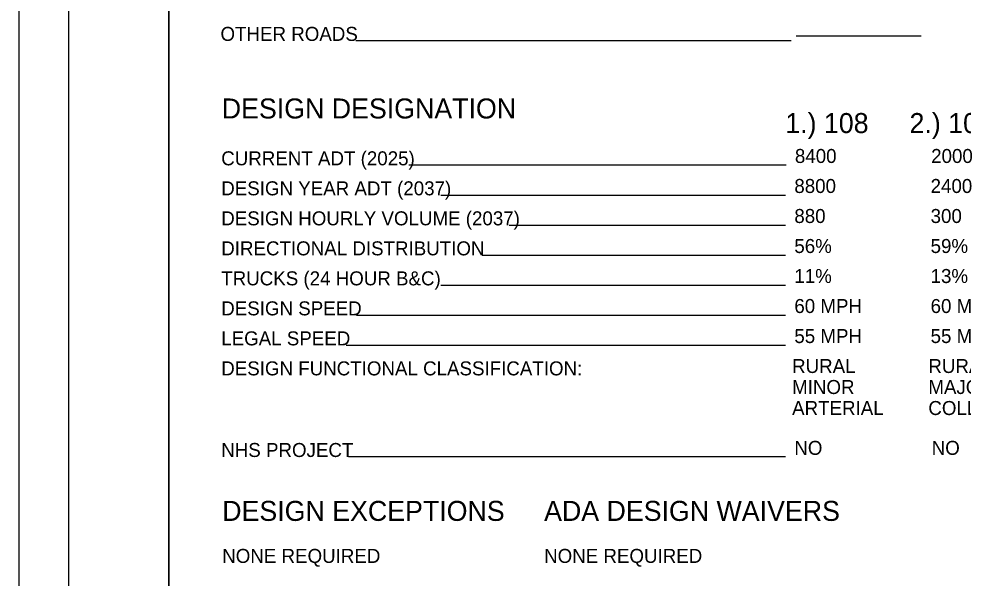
# Model space of a CAD drawing. Extents: x -6.2 to 37.4, y 0.2 to 22.2.
# Drawn here: x -0.42 to 9.02, y 5.8 to 11.39 of the extents above; entities that cross this region are included whole.
import ezdxf

# ---------------------------------------------------------------- set-up
doc = ezdxf.new("R2010")
doc.units = 0
for name, color, linetype in [('SH_Border', 7, 'Continuous'), ('SH_Cut_Line', 7, 'Continuous'), ('SH_Data', 7, 'Continuous'), ('SH_Text', 7, 'Continuous')]:
    doc.layers.add(name, color=color, linetype=linetype)

msp = doc.modelspace()

# ---------------------------------------------------------------- linework, layer by layer
at = {"layer": 'SH_Border'}
for points in [[(0.0809, 21.7074), (1.0809, 21.7074), (1.0809, 0.7074), (0.0809, 0.7074)], [(1.0809, 21.7074), (33.0809, 21.7074), (33.0809, 0.7074), (1.0809, 0.7074)]]:
    msp.add_lwpolyline(points, close=True, dxfattribs=at)
at = {"layer": 'SH_Cut_Line'}
msp.add_lwpolyline([(-0.4191, 0.2074), (33.5809, 0.2074), (33.5809, 22.2074), (-0.4191, 22.2074)], close=True, dxfattribs=at)
at = {"layer": 'SH_Data'}
for p, q in [((7.3019, 11.1692), (2.949, 11.1692)), ((8.6019, 11.2149), (7.3519, 11.2149)), ((7.2518, 9.9252), (3.4804, 9.9252)), ((7.2462, 9.6252), (3.7979, 9.6252)), ((7.2462, 9.3252), (4.4817, 9.3252)), ((7.2462, 9.0252), (4.213, 9.0252)), ((7.2462, 8.7252), (3.7979, 8.7252)), ((7.2462, 8.4252), (2.9553, 8.4252)), ((7.2462, 8.1252), (2.8515, 8.1252)), ((7.2462, 7.0092), (2.8763, 7.0092))]:
    msp.add_line(p, q, dxfattribs=at)

# ---------------------------------------------------------------- texts
for s, p in [('DESIGN DESIGNATION', (1.6094, 10.3936)), ('1.) 108', (7.2426, 10.2478)), ('2.) 109', (8.485, 10.2478))]:
    msp.add_text(s, height=0.2, dxfattribs=at).set_placement(p)
at = {"layer": 'SH_Text'}
for s, height, p in [('OTHER ROADS', 0.14, (1.5963, 11.1692)), ('CURRENT ADT (2025)', 0.14, (1.6038, 9.9252)), ('8400', 0.14, (7.3389, 9.9486)), ('2000', 0.14, (8.7011, 9.9486)), ('DESIGN YEAR ADT (2037)', 0.14, (1.6038, 9.6252)), ('8800', 0.14, (7.3333, 9.6486)), ('2400', 0.14, (8.6956, 9.6486)), ('DESIGN HOURLY VOLUME (2037)', 0.14, (1.6038, 9.3252)), ('880', 0.14, (7.3333, 9.3486)), ('300', 0.14, (8.6956, 9.3486)), ('DIRECTIONAL DISTRIBUTION', 0.14, (1.6038, 9.0252)), ('56%', 0.14, (7.3333, 9.0486)), ('59%', 0.14, (8.6956, 9.0486)), ('11%', 0.14, (7.3333, 8.7486)), ('13%', 0.14, (8.6956, 8.7486)), ('TRUCKS (24 HOUR B&C)', 0.14, (1.6038, 8.7252)), ('60 MPH', 0.14, (7.3333, 8.4486)), ('60 MPH', 0.14, (8.6956, 8.4486)), ('DESIGN SPEED', 0.14, (1.6038, 8.4252)), ('LEGAL SPEED', 0.14, (1.6038, 8.1252)), ('55 MPH', 0.14, (7.3333, 8.1486)), ('55 MPH', 0.14, (8.6956, 8.1486)), ('DESIGN FUNCTIONAL CLASSIFICATION:', 0.14, (1.6038, 7.8252)), ('RURAL', 0.14, (7.3109, 7.8489)), ('RURAL', 0.14, (8.6732, 7.8489)), ('MINOR', 0.14, (7.3109, 7.6389)), ('MAJOR', 0.14, (8.6732, 7.6389)), ('ARTERIAL', 0.14, (7.3109, 7.4289)), ('COLLECTOR', 0.14, (8.6732, 7.4289)), ('NHS PROJECT', 0.14, (1.6038, 7.0092)), ('NO', 0.14, (7.3333, 7.0305)), ('NO', 0.14, (8.7065, 7.0305)), ('DESIGN EXCEPTIONS', 0.2, (1.6137, 6.3704)), ('ADA DESIGN WAIVERS', 0.2, (4.8317, 6.3704)), ('NONE REQUIRED', 0.14, (1.6137, 5.9504)), ('NONE REQUIRED', 0.14, (4.8317, 5.9504))]:
    msp.add_text(s, height=height, dxfattribs=at).set_placement(p)

doc.saveas('drawing.dxf')
